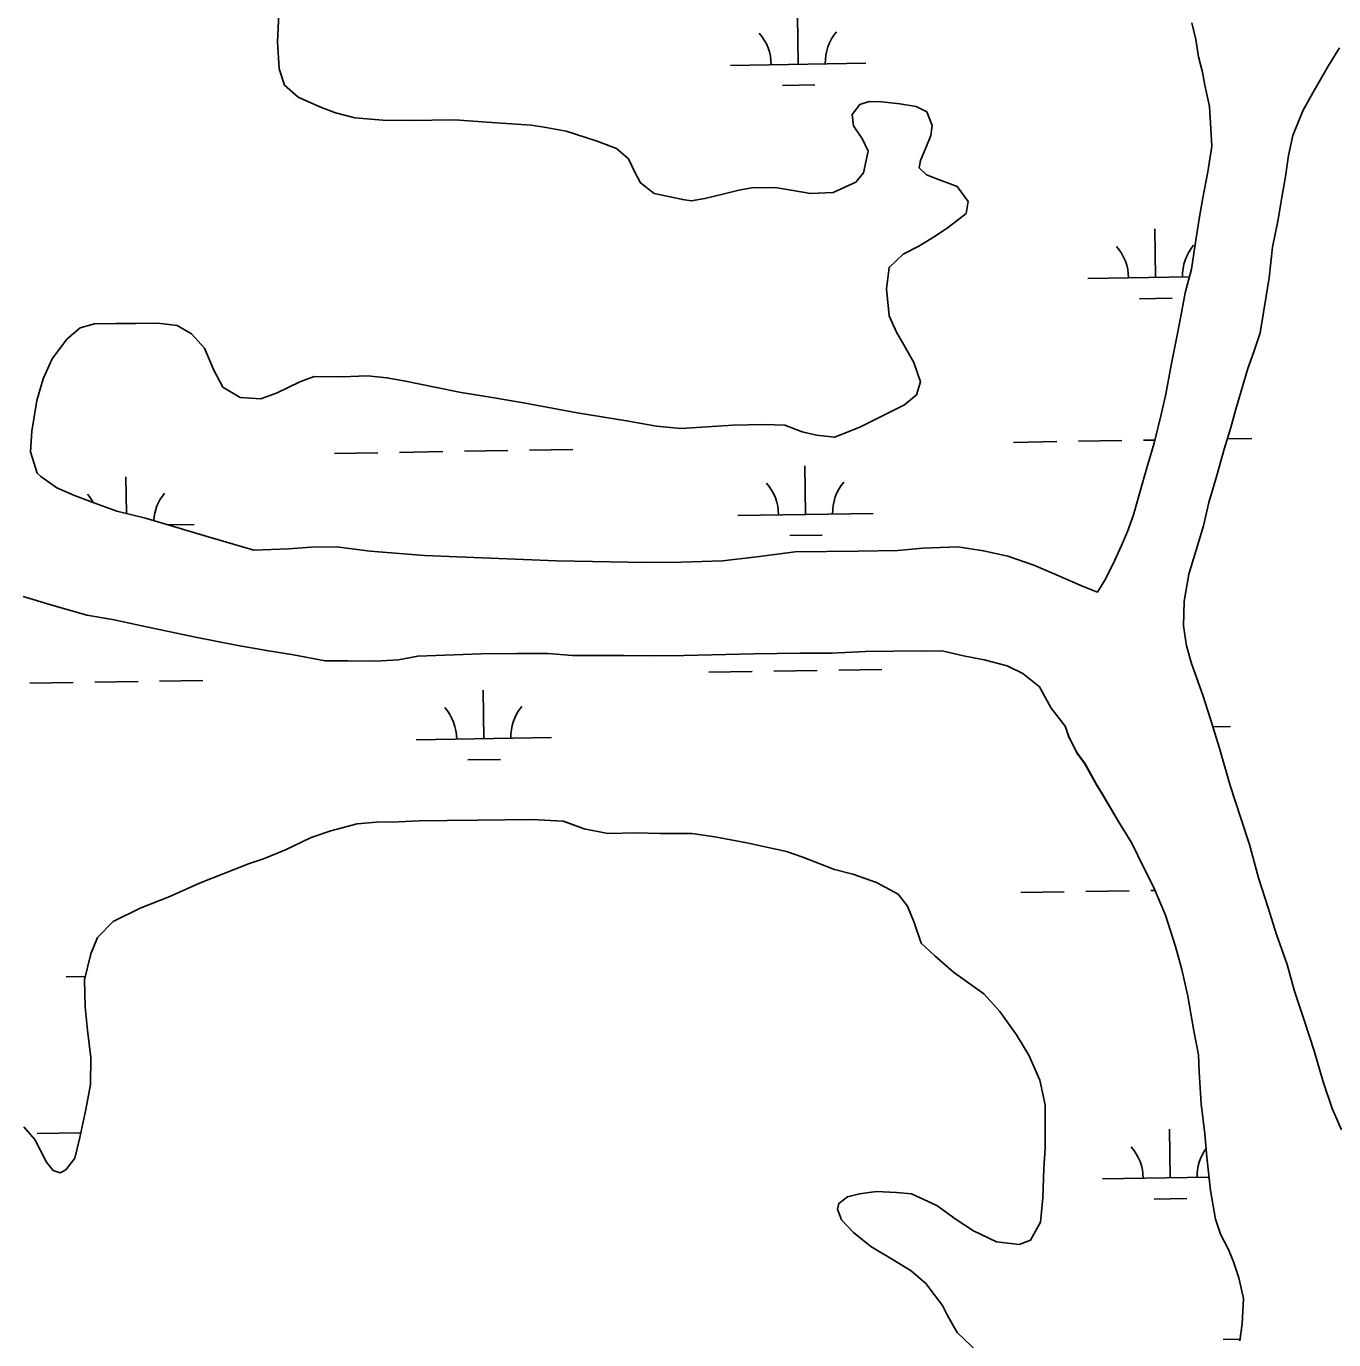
# Model space of a CAD drawing. Extents: x 3855477 to 3893699, y 299188 to 325115.
# Drawn here: x 3872425 to 3873391, y 320286 to 321257 of the extents above; entities that cross this region are included whole.
import ezdxf

# ---------------------------------------------------------------- set-up
doc = ezdxf.new("R2010")
doc.units = 0
doc.layers.add('V-TOPO-SHOR', color=7, linetype='Continuous')
doc.layers.add('V-WETL-SWMP', color=7, linetype='Continuous')

msp = doc.modelspace()

# ---------------------------------------------------------------- linework, layer by layer
at = {"layer": 'V-TOPO-SHOR'}
msp.add_line((3873193.03, 320739.06), (3873192.85, 320739.6), dxfattribs=at)
for points in [[(3873057.42, 321200.8), (3873047.93, 321201.2), (3873041.1, 321198.99), (3873035.41, 321191.54), (3873036.57, 321183.12), (3873043.04, 321173.19), (3873047.38, 321164.28), (3873043.9, 321148.42), (3873038.2, 321141.49), (3873021.43, 321133.88), (3873004.57, 321133.12), (3872990.3, 321135.56), (3872978.68, 321137.51), (3872961.28, 321137.27), (3872951.81, 321135.56), (3872940.78, 321132.77), (3872926.59, 321129.41), (3872916.6, 321127.69), (3872910.26, 321128.66), (3872889.11, 321133.12), (3872878.98, 321140.89), (3872874.65, 321149.26), (3872870.3, 321158.69), (3872861.23, 321166.48), (3872846.39, 321172.07), (3872824.15, 321179.15), (3872807.77, 321182.09), (3872798.26, 321183.54), (3872765.54, 321185.73), (3872741.79, 321187.51), (3872724.92, 321187.28), (3872707.52, 321187.04), (3872688.54, 321187.31), (3872667.95, 321189.14), (3872653.67, 321192.63), (3872642, 321197.22), (3872626.09, 321204.38), (3872615.95, 321213.21), (3872612.1, 321225.28), (3872610.77, 321245.29), (3872611.99, 321271.15)], [(3873217.56, 320839.79), (3873222.3, 320847.46), (3873228.48, 320859.44), (3873234.64, 320873), (3873238.85, 320883.37), (3873243.45, 320895.73), (3873248.36, 320913.24), (3873253.28, 320930.36), (3873258.58, 320948.67), (3873263.84, 320969.76), (3873267.2, 320984.87), (3873270.89, 321005.15), (3873274.6, 321023.44), (3873277.95, 321039.74), (3873281.64, 321059.62), (3873286.16, 321077.13), (3873289.08, 321095.4), (3873292, 321114.48), (3873294.56, 321129.98), (3873298.26, 321149.06), (3873301.17, 321168.14), (3873300.6, 321180.81), (3873299.58, 321197.45), (3873296.19, 321213.27), (3873294.48, 321222.76), (3873291.54, 321234.22), (3873289.39, 321246.88), (3873286.45, 321259.13)], [(3873395.69, 321240.77), (3873387.14, 321227.14), (3873375.88, 321207.51), (3873368.51, 321194.3), (3873361.21, 321175.92), (3873357.84, 321161.17), (3873355.67, 321145.64), (3873353.1, 321130.1), (3873350.16, 321112.58), (3873346.05, 321093.44), (3873343.58, 321070.76), (3873336.98, 321030.13), (3873332.4, 321016.16), (3873327.8, 321003.78), (3873322.87, 320987.02), (3873319.07, 320973.85), (3873315.29, 320960.29), (3873310.34, 320944.32), (3873305.04, 320924.78), (3873298.96, 320904.82), (3873295.22, 320887.68), (3873289.51, 320868.92), (3873284.18, 320851.76), (3873280.88, 320831.85), (3873280.33, 320813.56), (3873282.52, 320798.89), (3873286.28, 320785.82), (3873294.55, 320762.49), (3873300.35, 320744.68), (3873306.6, 320724.1), (3873314.94, 320695.6), (3873322.82, 320671.47), (3873329.04, 320652.08), (3873335.74, 320627.53), (3873342.8, 320605.37), (3873349.03, 320585.59), (3873356.89, 320563.44), (3873362.32, 320543.64), (3873369.78, 320521.49), (3873376.83, 320499.73), (3873383.51, 320476.77), (3873390.14, 320456.99), (3873397.11, 320441.19)], [(3873216.87, 320838.66), (3873206.27, 320842.73), (3873188.76, 320850.4), (3873169.67, 320858.58), (3873150.6, 320865.17), (3873132.62, 320869.14), (3873113.6, 320872.04), (3873087.77, 320871.16), (3873069.34, 320869.33), (3873039.82, 320868.92), (3872993.44, 320868.29), (3872965.01, 320864.73), (3872939.75, 320861.75), (3872909.18, 320860.81), (3872883.35, 320860.45), (3872816.9, 320861.65), (3872719.31, 320865.59), (3872679.19, 320868.73), (3872654.37, 320872.08), (3872635.39, 320871.82), (3872619.06, 320870.54), (3872593.24, 320869.66), (3872558.83, 320879.73), (3872513.3, 320893.35), (3872492.14, 320898.33), (3872475.72, 320904.43), (3872460.88, 320910.03), (3872447.62, 320915.64), (3872435.91, 320923.92), (3872433.24, 320926.52), (3872428.27, 320942.27), (3872429.12, 320957.57), (3872433.02, 320980.29), (3872437.55, 320996.17), (3872444.2, 321011.03), (3872455.08, 321025.41), (3872464.98, 321033.98), (3872475.49, 321036.76), (3872491.3, 321036.98), (3872506.06, 321037.18), (3872522.4, 321037.41), (3872536.66, 321035.49), (3872547.29, 321029.31), (3872556.92, 321018.9), (3872563.47, 321003.17), (3872570.5, 320990.09), (3872583.26, 320982.35), (3872598.56, 320981.51), (3872610.63, 320985.89), (3872627.39, 320994.03), (3872637.88, 320997.86), (3872658.45, 320997.62), (3872677.42, 320998.41), (3872691.67, 320997.02), (3872705.42, 320994.57), (3872727.09, 320990.12), (3872746.65, 320986.17), (3872769.38, 320982.27), (3872792.63, 320978.37), (3872813.77, 320974.44), (3872832.27, 320971), (3872868.73, 320965.17), (3872890.93, 320961.26), (3872908.88, 320959.4), (3872928.37, 320960.72), (3872947.34, 320962.03), (3872970.53, 320962.35), (3872985.83, 320962.03), (3872998.55, 320956.93), (3873009.13, 320954.45), (3873022.33, 320953.04), (3873034.92, 320957.96), (3873041.73, 320960.69), (3873074.2, 320976.95), (3873083.06, 320984.46), (3873086.09, 320993.99), (3873081.15, 321008.16), (3873073.59, 321021.23), (3873068.19, 321030.65), (3873062.75, 321042.7), (3873060.9, 321062.71), (3873062.79, 321078.55), (3873073.2, 321088.18), (3873084.72, 321094.15), (3873096.74, 321101.69), (3873106.67, 321108.15), (3873119.71, 321118.35), (3873121.17, 321127.33), (3873113.11, 321138.29), (3873107.81, 321140.33), (3873099.33, 321143.38), (3873090.32, 321146.94), (3873084.98, 321152.14), (3873085.96, 321157.43), (3873090.05, 321166.98), (3873093.62, 321175.99), (3873094.57, 321183.38), (3873090.74, 321193.35), (3873082.77, 321197.46), (3873070.62, 321199.4), (3873057.42, 321200.8)], [(3872422.75, 320835.26), (3872443.39, 320829.22), (3872469.86, 320821.67), (3872488.89, 320818.24), (3872510.56, 320813.8), (3872550.22, 320805.38), (3872580.36, 320799.46), (3872602.56, 320795.55), (3872622.64, 320792.13), (3872645.9, 320787.71), (3872662.76, 320787.94), (3872683.33, 320787.69), (3872700.19, 320788.45), (3872714.39, 320791.28), (3872761.29, 320792.98), (3872787.65, 320793.34), (3872810.85, 320793.13), (3872828.79, 320791.79), (3872866.75, 320791.79), (3872886.27, 320791.53), (3872911.04, 320791.86), (3872962.7, 320793.1), (3872996.96, 320793.57), (3873020.16, 320793.36), (3873045.45, 320794.76), (3873066.01, 320795.04), (3873086.04, 320795.32), (3873102.92, 320795.02), (3873117.72, 320791.53), (3873133.06, 320788.58), (3873149.99, 320784.07), (3873161.67, 320778.43), (3873173.93, 320768.58), (3873182.58, 320752.88), (3873192.85, 320739.6)], [(3873216.04, 320696.3), (3873207.5, 320711.65), (3873202.25, 320718.71), (3873200.22, 320722.25), (3873197.77, 320727.37), (3873195.73, 320731.31), (3873193.03, 320739.06)], [(3873242.2, 320652.99), (3873232.5, 320668.66), (3873220.77, 320688.66), (3873216.04, 320696.3)], [(3873134.34, 320271.37), (3873112.98, 320291.64), (3873105.95, 320304.2), (3873102.16, 320311.53), (3873089.81, 320327.71), (3873079.14, 320337.05), (3873065.84, 320345.3), (3873049.36, 320355.1), (3873036.57, 320365.46), (3873027.48, 320374.83), (3873024.73, 320382.7), (3873025.73, 320386.93), (3873031.99, 320391.77), (3873040.92, 320393.99), (3873053.55, 320395.75), (3873068.33, 320394.9), (3873079.41, 320393.99), (3873097.98, 320385.29), (3873112.36, 320374.94), (3873125.13, 320366.68), (3873142.11, 320358.48), (3873159.01, 320356.6), (3873167.4, 320359.88), (3873174.6, 320373.16), (3873176.46, 320391.11), (3873177.22, 320412.73), (3873178.07, 320428.04), (3873178.16, 320459.67), (3873174.22, 320478.07), (3873166.06, 320496.41), (3873156.89, 320511.58), (3873144.52, 320528.81), (3873132.75, 320541.83), (3873110.38, 320557.87), (3873096.51, 320569.8), (3873086.37, 320579.15), (3873081.41, 320594.38), (3873076.5, 320606.43), (3873069.52, 320615.3), (3873053.59, 320624.05), (3873036.1, 320630.13), (3873022.35, 320633.64), (3872999.02, 320642.81), (3872986.84, 320646.86), (3872957.76, 320653.32), (3872933.97, 320657.73), (3872917.06, 320660.14), (3872893.33, 320660.34), (3872876.46, 320660.64), (3872854.85, 320660.34), (3872837.4, 320663.79), (3872822.03, 320669.38), (3872798.82, 320670.64), (3872758.76, 320670.09), (3872736.09, 320669.79), (3872715.53, 320669.5), (3872700.25, 320668.77), (3872683.91, 320668.54), (3872669.69, 320667.29), (3872650.25, 320662.28), (3872635.56, 320657.34), (3872616.7, 320648.11), (3872600.45, 320641.56), (3872589.43, 320637.72), (3872553.24, 320623.52), (3872531.23, 320613.73), (3872509.21, 320604.99), (3872489.31, 320595.23), (3872477.87, 320583.47), (3872472.76, 320571.27), (3872468.28, 320552.23), (3872468.55, 320532.2), (3872470.37, 320514.83), (3872472.76, 320494.82), (3872472.5, 320474.79), (3872469.06, 320456.29), (3872464.6, 320435.66), (3872461.12, 320420.32), (3872454.39, 320411.79), (3872450.2, 320409.63), (3872444.9, 320411.14), (3872440.07, 320417.4), (3872431.41, 320434.15), (3872423.37, 320443.53)], [(3873324.66, 320316.64), (3873321.29, 320332), (3873317.18, 320343.8), (3873313.5, 320352.84), (3873307.81, 320364.22), (3873304.1, 320375.24), (3873300.25, 320396.52), (3873297.54, 320420.99), (3873296.12, 320438.36), (3873293.45, 320460.45), (3873291.94, 320484.14), (3873291.37, 320496.78), (3873287.96, 320514.51), (3873283.66, 320540.14), (3873279.04, 320559.84), (3873274.47, 320576.77), (3873267.04, 320599.98), (3873258.06, 320620.8), (3873251.15, 320634.93), (3873242.2, 320652.99)], [(3873321.93, 320285.38), (3873323.73, 320298.05), (3873324.66, 320316.64)]]:
    msp.add_lwpolyline(points, dxfattribs=at)
at = {"layer": 'V-WETL-SWMP'}
for p, q in [((3872995.65, 321228.62), (3872995.06, 321264.61)), ((3872945.65, 321227.8), (3873045.64, 321229.43)), ((3872983.9, 321212.99), (3873007.9, 321213.39)), ((3873259.68, 321071.04), (3873259.1, 321107.03)), ((3873209.69, 321070.22), (3873284.7, 321071.44)), ((3873247.94, 321055.41), (3873271.93, 321055.8)), ((3873202.8, 320950.02), (3873234.8, 320950.54)), ((3873250.8, 320950.81), (3873259.15, 320950.94)), ((3873312.66, 320951.81), (3873330.79, 320952.11)), ((3872652.97, 320941.07), (3872684.96, 320941.59)), ((3872700.96, 320941.85), (3872732.96, 320942.37)), ((3872748.96, 320942.63), (3872780.95, 320943.15)), ((3872796.95, 320943.41), (3872828.95, 320943.93)), ((3873154.81, 320949.24), (3873186.81, 320949.76)), ((3873001.07, 320895.99), (3873000.48, 320931.98)), ((3872499.08, 320896.69), (3872498.64, 320923.81)), ((3872951.07, 320895.17), (3873051.06, 320896.8)), ((3872530.12, 320888.32), (3872549.22, 320888.63)), ((3872989.32, 320880.36), (3873013.32, 320880.75)), ((3872929.55, 320779.38), (3872961.54, 320779.9)), ((3872977.54, 320780.16), (3873009.54, 320780.68)), ((3873025.53, 320780.94), (3873057.53, 320781.46)), ((3872427.71, 320771.2), (3872459.7, 320771.72)), ((3872475.7, 320771.98), (3872507.7, 320772.5)), ((3872523.69, 320772.76), (3872555.69, 320773.28)), ((3872763.26, 320730.23), (3872762.68, 320766.23)), ((3873302.08, 320739.01), (3873315.1, 320739.22)), ((3872713.27, 320729.42), (3872813.26, 320731.05)), ((3872751.52, 320714.61), (3872775.51, 320715)), ((3873160.23, 320616.61), (3873192.23, 320617.13)), ((3873208.22, 320617.39), (3873240.22, 320617.91)), ((3873256.22, 320618.17), (3873259.17, 320618.22)), ((3872454.65, 320554.37), (3872468.84, 320554.6)), ((3872433.13, 320438.57), (3872465.12, 320439.09)), ((3873270.52, 320405.78), (3873269.94, 320441.77)), ((3873220.53, 320404.96), (3873299.18, 320406.24)), ((3873258.78, 320390.15), (3873282.77, 320390.54)), ((3873309.63, 320286.33), (3873322.09, 320286.53))]:
    msp.add_line(p, q, dxfattribs=at)
for points in [[(3873057.42, 321200.8), (3873047.93, 321201.2), (3873041.1, 321198.99), (3873035.41, 321191.54), (3873036.58, 321183.12), (3873043.04, 321173.19), (3873047.38, 321164.28), (3873043.91, 321148.42), (3873038.2, 321141.49), (3873021.43, 321133.88), (3873004.57, 321133.12), (3872990.3, 321135.56), (3872978.68, 321137.51), (3872961.28, 321137.27), (3872951.81, 321135.56), (3872940.78, 321132.77), (3872926.59, 321129.41), (3872916.6, 321127.69), (3872910.26, 321128.66), (3872889.1, 321133.12), (3872878.98, 321140.89), (3872874.65, 321149.26), (3872870.3, 321158.69), (3872861.23, 321166.48), (3872846.39, 321172.07), (3872824.15, 321179.15), (3872807.77, 321182.09), (3872798.26, 321183.54), (3872765.54, 321185.73), (3872741.79, 321187.51), (3872724.92, 321187.28), (3872707.52, 321187.04), (3872688.54, 321187.31), (3872667.95, 321189.14), (3872653.67, 321192.63), (3872642, 321197.22), (3872626.09, 321204.38), (3872615.95, 321213.21), (3872612.1, 321225.28), (3872610.77, 321245.3), (3872611.99, 321271.15)], [(3873286.45, 321259.13), (3873289.39, 321246.88), (3873291.54, 321234.22), (3873294.48, 321222.76), (3873296.19, 321213.27), (3873299.58, 321197.46), (3873300.6, 321180.82), (3873301.17, 321168.13), (3873298.26, 321149.06), (3873294.56, 321129.98), (3873292, 321114.48), (3873289.08, 321095.41), (3873286.16, 321077.12), (3873281.64, 321059.62), (3873277.95, 321039.74), (3873274.61, 321023.44), (3873270.89, 321005.15), (3873267.2, 320984.87), (3873263.84, 320969.76), (3873258.58, 320948.67), (3873253.28, 320930.36), (3873248.36, 320913.24), (3873243.44, 320895.73), (3873238.85, 320883.37), (3873234.64, 320873), (3873228.48, 320859.44), (3873222.3, 320847.46), (3873216.87, 320838.66)], [(3873397.11, 320441.19), (3873390.14, 320456.99), (3873383.51, 320476.77), (3873376.83, 320499.73), (3873369.78, 320521.49), (3873362.32, 320543.64), (3873356.89, 320563.44), (3873349.03, 320585.59), (3873342.8, 320605.37), (3873335.74, 320627.53), (3873329.04, 320652.08), (3873322.82, 320671.47), (3873314.94, 320695.6), (3873306.6, 320724.1), (3873300.35, 320744.68), (3873294.55, 320762.49), (3873286.28, 320785.82), (3873282.52, 320798.88), (3873280.33, 320813.56), (3873280.88, 320831.85), (3873284.18, 320851.76), (3873289.51, 320868.92), (3873295.22, 320887.68), (3873298.96, 320904.82), (3873305.04, 320924.78), (3873310.34, 320944.32), (3873315.29, 320960.29), (3873319.07, 320973.85), (3873322.87, 320987.02), (3873327.8, 321003.78), (3873332.4, 321016.16), (3873336.98, 321030.13), (3873343.58, 321070.76), (3873346.05, 321093.44), (3873350.16, 321112.58), (3873353.1, 321130.1), (3873355.67, 321145.64), (3873357.84, 321161.17), (3873361.21, 321175.92), (3873368.51, 321194.3), (3873375.88, 321207.51), (3873387.14, 321227.14), (3873395.69, 321240.77)], [(3873216.87, 320838.66), (3873206.27, 320842.73), (3873188.76, 320850.4), (3873169.67, 320858.58), (3873150.6, 320865.17), (3873132.62, 320869.14), (3873113.6, 320872.04), (3873087.77, 320871.16), (3873069.35, 320869.33), (3873039.83, 320868.92), (3872993.44, 320868.29), (3872965.01, 320864.73), (3872939.75, 320861.75), (3872909.18, 320860.81), (3872883.35, 320860.45), (3872816.9, 320861.65), (3872719.31, 320865.59), (3872679.19, 320868.73), (3872654.37, 320872.08), (3872635.39, 320871.82), (3872619.06, 320870.54), (3872593.24, 320869.66), (3872558.83, 320879.73), (3872513.3, 320893.35), (3872492.15, 320898.33), (3872475.72, 320904.43), (3872460.88, 320910.03), (3872447.62, 320915.64), (3872435.91, 320923.92), (3872433.23, 320926.52), (3872428.27, 320942.27), (3872429.12, 320957.57), (3872433.02, 320980.29), (3872437.55, 320996.17), (3872444.2, 321011.03), (3872455.08, 321025.41), (3872464.98, 321033.98), (3872475.48, 321036.76), (3872491.3, 321036.98), (3872506.06, 321037.18), (3872522.4, 321037.41), (3872536.66, 321035.49), (3872547.29, 321029.31), (3872556.93, 321018.9), (3872563.47, 321003.17), (3872570.5, 320990.09), (3872583.26, 320982.35), (3872598.56, 320981.51), (3872610.63, 320985.89), (3872627.39, 320994.03), (3872637.88, 320997.86), (3872658.45, 320997.62), (3872677.42, 320998.41), (3872691.67, 320997.02), (3872705.41, 320994.57), (3872727.09, 320990.12), (3872746.65, 320986.17), (3872769.38, 320982.27), (3872792.63, 320978.37), (3872813.77, 320974.44), (3872832.27, 320971), (3872868.73, 320965.17), (3872890.93, 320961.26), (3872908.88, 320959.4), (3872928.37, 320960.72), (3872947.34, 320962.03), (3872970.53, 320962.35), (3872985.83, 320962.03), (3872998.55, 320956.93), (3873009.13, 320954.44), (3873022.33, 320953.04), (3873034.92, 320957.96), (3873041.73, 320960.69), (3873074.2, 320976.95), (3873083.06, 320984.46), (3873086.09, 320993.99), (3873081.15, 321008.16), (3873073.59, 321021.23), (3873068.19, 321030.65), (3873062.75, 321042.7), (3873060.9, 321062.71), (3873062.79, 321078.55), (3873073.2, 321088.19), (3873084.72, 321094.14), (3873096.74, 321101.69), (3873106.67, 321108.15), (3873119.71, 321118.35), (3873121.17, 321127.33), (3873113.11, 321138.29), (3873107.81, 321140.33), (3873099.33, 321143.38), (3873090.32, 321146.95), (3873084.98, 321152.14), (3873085.96, 321157.43), (3873090.05, 321166.98), (3873093.62, 321175.99), (3873094.57, 321183.38), (3873090.74, 321193.35), (3873082.78, 321197.46), (3873070.62, 321199.4), (3873057.42, 321200.8)], [(3872422.75, 320835.26), (3872443.39, 320829.22), (3872469.86, 320821.67), (3872488.89, 320818.24), (3872510.56, 320813.8), (3872550.22, 320805.38), (3872580.36, 320799.46)], [(3872580.36, 320799.46), (3872602.56, 320795.55), (3872622.64, 320792.13), (3872645.9, 320787.71), (3872662.76, 320787.94), (3872683.33, 320787.69), (3872700.19, 320788.45), (3872714.39, 320791.28), (3872761.29, 320792.98), (3872787.65, 320793.34), (3872810.85, 320793.13), (3872828.79, 320791.79), (3872866.75, 320791.79), (3872886.27, 320791.53), (3872911.04, 320791.86), (3872962.7, 320793.1), (3872996.96, 320793.57), (3873020.16, 320793.36), (3873045.45, 320794.76), (3873066.01, 320795.04), (3873086.04, 320795.32), (3873102.92, 320795.02), (3873117.73, 320791.53), (3873133.06, 320788.58), (3873149.99, 320784.07), (3873161.67, 320778.43), (3873173.93, 320768.58), (3873182.58, 320752.88), (3873192.85, 320739.6), (3873195.55, 320731.85), (3873197.58, 320727.91), (3873200.03, 320722.79), (3873202.06, 320719.25), (3873207.32, 320712.18), (3873215.85, 320696.84)], [(3873215.85, 320696.84), (3873220.58, 320689.2), (3873232.32, 320669.2), (3873242.2, 320652.99), (3873251.15, 320634.93), (3873258.06, 320620.8), (3873267.04, 320599.98), (3873274.47, 320576.77), (3873279.04, 320559.84), (3873283.66, 320540.14), (3873287.96, 320514.51), (3873291.37, 320496.78), (3873291.94, 320484.14), (3873293.45, 320460.45), (3873296.12, 320438.36), (3873297.54, 320420.99), (3873300.25, 320396.52), (3873304.1, 320375.24), (3873307.81, 320364.22), (3873313.5, 320352.84), (3873317.18, 320343.8), (3873321.29, 320332), (3873324.66, 320316.64), (3873323.73, 320298.05), (3873321.93, 320285.38)], [(3873134.34, 320271.37), (3873112.98, 320291.64), (3873105.95, 320304.2), (3873102.16, 320311.53), (3873089.81, 320327.71), (3873079.14, 320337.05), (3873065.84, 320345.3), (3873049.36, 320355.1), (3873036.57, 320365.46), (3873027.48, 320374.83), (3873024.73, 320382.7), (3873025.73, 320386.93), (3873031.99, 320391.76), (3873040.92, 320393.99), (3873053.55, 320395.75), (3873068.33, 320394.9), (3873079.41, 320393.99), (3873097.98, 320385.29), (3873112.36, 320374.94), (3873125.13, 320366.68), (3873142.11, 320358.48), (3873159.01, 320356.6), (3873167.4, 320359.88), (3873174.6, 320373.16), (3873176.46, 320391.11), (3873177.22, 320412.73), (3873178.07, 320428.04), (3873178.16, 320459.67), (3873174.22, 320478.07), (3873166.06, 320496.41), (3873156.89, 320511.58), (3873144.52, 320528.81), (3873132.75, 320541.83), (3873110.38, 320557.86), (3873096.51, 320569.8), (3873086.37, 320579.15), (3873081.41, 320594.38), (3873076.5, 320606.43), (3873069.52, 320615.3), (3873053.59, 320624.05), (3873036.1, 320630.13), (3873022.35, 320633.64), (3872999.02, 320642.81), (3872986.84, 320646.86), (3872957.76, 320653.31), (3872933.97, 320657.73), (3872917.06, 320660.14), (3872893.34, 320660.34), (3872876.46, 320660.64), (3872854.85, 320660.34), (3872837.4, 320663.79), (3872822.04, 320669.38), (3872798.82, 320670.64), (3872758.76, 320670.1), (3872736.09, 320669.79), (3872715.53, 320669.5), (3872700.25, 320668.77), (3872683.91, 320668.54), (3872669.69, 320667.29), (3872650.25, 320662.28), (3872635.56, 320657.34), (3872616.7, 320648.11), (3872600.45, 320641.56), (3872589.43, 320637.72), (3872553.24, 320623.52), (3872531.23, 320613.73), (3872509.21, 320604.99), (3872489.31, 320595.23), (3872477.87, 320583.47), (3872472.76, 320571.27), (3872468.28, 320552.23), (3872468.55, 320532.2), (3872470.37, 320514.83), (3872472.75, 320494.82), (3872472.5, 320474.79), (3872469.06, 320456.28), (3872464.6, 320435.66), (3872461.12, 320420.32), (3872454.39, 320411.79), (3872450.2, 320409.63), (3872444.9, 320411.14), (3872440.07, 320417.4), (3872431.41, 320434.15)], [(3872431.41, 320434.15), (3872423.37, 320443.53)]]:
    msp.add_lwpolyline(points, dxfattribs=at)
for centre, start, end in [((3872940.4, 321228.19), 0.16154, 41.7052), ((3873050.87, 321229.99), 140.16154, 181.7052), ((3873204.44, 321070.61), 0.16154, 41.7052), ((3873314.91, 321072.41), 140.16154, 181.7052), ((3872554.45, 320889.19), 140.16154, 176.14551), ((3872945.82, 320895.56), 0.16154, 41.7052), ((3873056.29, 320897.36), 140.16154, 181.7052), ((3872443.98, 320887.39), 29.70264, 41.7052), ((3872708.02, 320729.81), 0.16154, 41.7052), ((3872818.49, 320731.61), 140.16154, 181.7052), ((3873215.28, 320405.35), 0.16154, 41.7052), ((3873325.75, 320407.15), 144.63637, 181.7052)]:
    msp.add_arc(centre, 35.25, start, end, dxfattribs=at)

doc.saveas('drawing.dxf')
